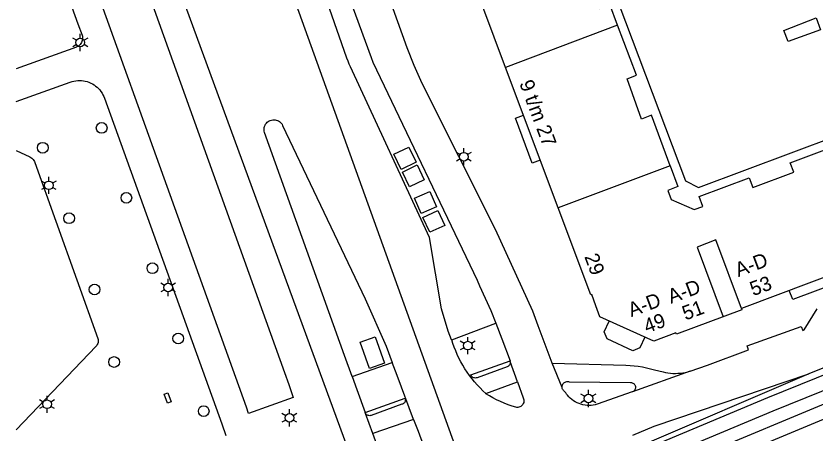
# Model space of a CAD drawing. Extents: x 122462 to 123306, y 485548 to 486417.
# Drawn here: x 122462 to 122545.5, y 485629.9 to 485673.5 of the extents above; entities that cross this region are included whole.
import ezdxf

# ---------------------------------------------------------------- set-up
doc = ezdxf.new("R2010")
doc.units = 0
for name, color, linetype in [('B-WE-IE-MEUBILAIR_WEGMEUBILAIR_VERKEERSBORD-S', 7, 'Continuous'), ('Level 1', 7, 'Continuous'), ('Level 11', 7, 'Continuous'), ('Level 17', 7, 'Continuous'), ('Level 18', 7, 'Continuous'), ('Level 37', 7, 'Continuous'), ('Level 4', 7, 'Continuous'), ('Level 40', 7, 'Continuous'), ('Level 42', 7, 'Continuous'), ('Level 50', 7, 'Continuous'), ('Level 53', 7, 'Continuous'), ('N-WE-AL-T25', 7, 'Continuous')]:
    doc.layers.add(name, color=color, linetype=linetype)

msp = doc.modelspace()

# ---------------------------------------------------------------- linework, layer by layer
at = {"layer": 'Level 1'}
msp.add_line((122518.621, 485653.452), (122513.126, 485668.114), dxfattribs=at)
for points in [[(122513.126, 485668.114), (122509.664, 485677.352), (122509.757, 485677.387), (122508.9, 485679.67), (122511.459, 485685.329), (122518.673, 485688.045)], [(122537.739, 485642.977), (122537.788, 485642.845), (122530.954, 485640.294), (122530.905, 485640.425), (122528.59, 485639.559), (122522.979, 485642.1), (122522.547, 485643.258), (122522.114, 485644.415), (122522.021, 485644.38), (122518.621, 485653.452)], [(122551.729, 485650.887), (122552.64, 485648.559), (122545.066, 485645.722), (122537.739, 485642.977)]]:
    msp.add_lwpolyline(points, dxfattribs=at)
at = {"layer": 'Level 11'}
for points in [[(122516.75, 485658.446), (122515.912, 485658.131), (122514.151, 485662.821), (122514.991, 485663.137)], [(122547.4, 485646.598), (122547.761, 485645.661), (122543.093, 485643.912), (122542.732, 485644.848)], [(122527.659, 485639.983), (122527.151, 485638.861), (122526.391, 485638.571), (122523.731, 485639.811), (122523.431, 485640.541), (122523.941, 485641.666)]]:
    msp.add_lwpolyline(points, dxfattribs=at)
at = {"layer": 'Level 17'}
for p, q in [((122507.502, 485639.707), (122512.117, 485641.428)), ((122497.128, 485635.869), (122501.299, 485637.343)), ((122513.611, 485637.455), (122513.596, 485637.508)), ((122514.37, 485635.337), (122513.611, 485637.455)), ((122519.022, 485634.726), (122517.992, 485637.263)), ((122532.403, 485636.447), (122526.364, 485634.272)), ((122544.761, 485636.151), (122526.932, 485628.524)), ((122511.079, 485634.095), (122514.37, 485635.337)), ((122498.516, 485632.024), (122498.479, 485632.113)), ((122499.266, 485629.949), (122498.516, 485632.024)), ((122503.517, 485631.392), (122499.266, 485629.949))]:
    msp.add_line(p, q, dxfattribs=at)
for points in [[(122462.03, 485714.173), (122476.451, 485674.131), (122490.061, 485636.281), (122490.492, 485635.049), (122490.94, 485633.69), (122486.307, 485632.015), (122486.07, 485632.692), (122462.03, 485699.508)], [(122709.48, 485702.109), (122709.528, 485702.192), (122709.561, 485702.281), (122709.581, 485702.375), (122709.585, 485702.47), (122709.574, 485702.565), (122709.548, 485702.657), (122709.508, 485702.744), (122709.454, 485702.823), (122709.389, 485702.893), (122709.313, 485702.952), (122709.23, 485702.998), (122709.14, 485703.03), (122709.046, 485703.047), (122708.95, 485703.049), (122704.34, 485700.629), (122693.14, 485695.979), (122669.178, 485686.34), (122636.16, 485672.989), (122614.01, 485664.019), (122548.688, 485637.731), (122544.761, 485636.151)], [(122462.03, 485690.569), (122468.491, 485672.661), (122468.93, 485671.467), (122468.958, 485671.359), (122468.974, 485671.248), (122468.977, 485671.136), (122468.968, 485671.025), (122468.947, 485670.915), (122468.914, 485670.808), (122468.869, 485670.706), (122468.813, 485670.609), (122468.738, 485670.509), (122468.65, 485670.418), (122468.552, 485670.339), (122468.445, 485670.273), (122468.331, 485670.221), (122462.03, 485667.962)], [(122517.992, 485637.263), (122516.536, 485641.148), (122515.954, 485642.7), (122512.091, 485651.221), (122504.421, 485666.431), (122503.571, 485668.291), (122502.841, 485670.151), (122499.95, 485678.332), (122499.8, 485678.557), (122498.464, 485682.442), (122499.229, 485682.714), (122498.884, 485683.664)], [(122495.211, 485679.78), (122499.089, 485669.13), (122499.277, 485668.661), (122510.161, 485645.921), (122510.391, 485645.341), (122511.588, 485642.745), (122512.117, 485641.428)], [(122507.502, 485639.707), (122507.471, 485639.695), (122507.147, 485640.602), (122506.431, 485642.931), (122505.201, 485650.381), (122496.945, 485668.155), (122496.812, 485668.457), (122496.687, 485668.763), (122496.573, 485669.072), (122493.473, 485677.956)], [(122462.03, 485664.538), (122467.687, 485666.578), (122467.877, 485666.639), (122468.071, 485666.686), (122468.268, 485666.72), (122468.466, 485666.739), (122468.666, 485666.744), (122468.865, 485666.735), (122469.064, 485666.712), (122469.26, 485666.674), (122469.453, 485666.623), (122469.643, 485666.558), (122469.827, 485666.479), (122470.005, 485666.388), (122470.175, 485666.284), (122470.339, 485666.168), (122470.493, 485666.041), (122470.638, 485665.903), (122470.773, 485665.755), (122470.896, 485665.598), (122471.009, 485665.433), (122471.109, 485665.259), (122471.197, 485665.08), (122471.271, 485664.894), (122483.504, 485630.951), (122483.947, 485629.713)], [(122497.128, 485635.869), (122496.31, 485638.062), (122487.961, 485661.336), (122487.932, 485661.46), (122487.918, 485661.587), (122487.92, 485661.714), (122487.939, 485661.84), (122487.972, 485661.963), (122488.021, 485662.081), (122488.084, 485662.191), (122488.161, 485662.293), (122488.249, 485662.385), (122488.349, 485662.465), (122488.457, 485662.531), (122488.573, 485662.584), (122488.695, 485662.622), (122488.82, 485662.644), (122488.947, 485662.651), (122489.074, 485662.642), (122489.199, 485662.617), (122489.32, 485662.576), (122489.435, 485662.521), (122489.542, 485662.452), (122489.639, 485662.37), (122489.726, 485662.276), (122489.8, 485662.173), (122489.861, 485662.061), (122498.481, 485643.971), (122500.667, 485639.037), (122501.299, 485637.343)], [(122462.03, 485659.461), (122463.485, 485658.772), (122463.584, 485658.719), (122463.676, 485658.655), (122463.76, 485658.581), (122463.836, 485658.498), (122463.901, 485658.406), (122463.956, 485658.309), (122463.999, 485658.205), (122470.564, 485639.851), (122470.594, 485639.744), (122470.609, 485639.635), (122470.609, 485639.524), (122470.593, 485639.414), (122470.563, 485639.307), (122470.518, 485639.206), (122470.459, 485639.112), (122470.388, 485639.027), (122462.03, 485630.319)], [(122532.403, 485636.447), (122534.195, 485637.057), (122538.49, 485638.654), (122538.338, 485639.078), (122543.984, 485641.106), (122544.136, 485640.682), (122544.301, 485640.741), (122545.656, 485642.934)], [(122512.117, 485641.428), (122512.727, 485639.812), (122513.596, 485637.508)], [(122498.919, 485636.72), (122497.951, 485639.458), (122499.521, 485640.013), (122500.489, 485637.275), (122498.919, 485636.72)], [(122511.079, 485634.095), (122510.768, 485634.385), (122510.466, 485634.685), (122510.175, 485634.995), (122509.895, 485635.315), (122509.626, 485635.645), (122509.369, 485635.983), (122509.123, 485636.331), (122508.889, 485636.686), (122508.668, 485637.049), (122508.459, 485637.42), (122508.263, 485637.797), (122508.08, 485638.181), (122507.917, 485638.555), (122507.766, 485638.935), (122507.628, 485639.319), (122507.502, 485639.707)], [(122503.517, 485631.392), (122501.807, 485635.98), (122501.299, 485637.343)], [(122513.611, 485637.455), (122513.622, 485637.376), (122513.619, 485637.296), (122513.603, 485637.218), (122513.575, 485637.144), (122513.534, 485637.075), (122513.483, 485637.014), (122513.422, 485636.963), (122513.353, 485636.922), (122513.279, 485636.893), (122510.146, 485635.748), (122510.06, 485635.727), (122509.971, 485635.72), (122509.883, 485635.729), (122509.798, 485635.753), (122509.717, 485635.792), (122509.645, 485635.843), (122509.582, 485635.906), (122509.532, 485635.979), (122509.494, 485636.059), (122513.596, 485637.508)], [(122517.992, 485637.263), (122525.692, 485637.066), (122526.122, 485637.039), (122526.551, 485636.997), (122526.978, 485636.941), (122527.404, 485636.871), (122527.826, 485636.786), (122528.246, 485636.688), (122528.662, 485636.575), (122529.557, 485636.368), (122529.812, 485636.308), (122530.071, 485636.262), (122530.331, 485636.228), (122530.592, 485636.209), (122530.854, 485636.202), (122531.117, 485636.21), (122531.378, 485636.23), (122531.638, 485636.265), (122531.896, 485636.312), (122532.151, 485636.373), (122532.403, 485636.447)], [(122497.128, 485635.869), (122497.617, 485634.51), (122498.479, 485632.113)], [(122526.406, 485629.777), (122528.631, 485630.711), (122544.761, 485636.151)], [(122514.37, 485635.337), (122514.974, 485633.651), (122515.012, 485633.556), (122515.035, 485633.456), (122515.043, 485633.354), (122515.037, 485633.251), (122515.015, 485633.151), (122514.978, 485633.055), (122514.928, 485632.966), (122514.865, 485632.885), (122514.791, 485632.814), (122514.707, 485632.754), (122514.616, 485632.708), (122514.518, 485632.676), (122514.417, 485632.659), (122514.315, 485632.656), (122514.213, 485632.669), (122513.799, 485632.798), (122513.39, 485632.941), (122512.986, 485633.098), (122512.587, 485633.269), (122512.195, 485633.454), (122511.809, 485633.652), (122511.431, 485633.863), (122511.06, 485634.088), (122511.079, 485634.095)], [(122519.022, 485634.726), (122519.018, 485634.813), (122519.027, 485634.9), (122519.05, 485634.984), (122519.086, 485635.064), (122519.133, 485635.137), (122519.192, 485635.202), (122519.26, 485635.257), (122519.335, 485635.301), (122519.417, 485635.332), (122519.502, 485635.35), (122519.59, 485635.355), (122519.677, 485635.346), (122519.761, 485635.324), (122526.171, 485635.258), (122526.259, 485635.251), (122526.344, 485635.228), (122526.424, 485635.191), (122526.497, 485635.142), (122526.56, 485635.08), (122526.611, 485635.008), (122526.65, 485634.929), (122526.674, 485634.845), (122526.683, 485634.757), (122526.678, 485634.669), (122526.657, 485634.583), (122526.622, 485634.503), (122526.573, 485634.429), (122526.513, 485634.365), (122526.442, 485634.312), (122526.364, 485634.272)], [(122526.364, 485634.272), (122526.323, 485634.263), (122522.692, 485632.99), (122522.484, 485632.935), (122522.273, 485632.896), (122522.059, 485632.872), (122521.845, 485632.864), (122521.63, 485632.872), (122521.417, 485632.895), (122521.205, 485632.934), (122520.997, 485632.989), (122520.794, 485633.058), (122520.596, 485633.142), (122520.405, 485633.241), (122520.222, 485633.353), (122520.048, 485633.479), (122519.883, 485633.616), (122519.729, 485633.766), (122519.586, 485633.926), (122519.493, 485634.045), (122519.406, 485634.169), (122519.325, 485634.297), (122519.247, 485634.344), (122519.178, 485634.404), (122519.12, 485634.474), (122519.073, 485634.552), (122519.041, 485634.637), (122519.022, 485634.726)], [(122498.479, 485632.113), (122502.637, 485633.603), (122502.66, 485633.526), (122502.669, 485633.446), (122502.663, 485633.365), (122502.645, 485633.287), (122502.613, 485633.213), (122502.568, 485633.145), (122502.513, 485633.087), (122502.448, 485633.039), (122502.376, 485633.002), (122502.299, 485632.979), (122499.11, 485631.825), (122499.029, 485631.8), (122498.944, 485631.791), (122498.859, 485631.796), (122498.776, 485631.815), (122498.698, 485631.849), (122498.628, 485631.897), (122498.566, 485631.955), (122498.516, 485632.024)], [(122503.517, 485631.392), (122503.986, 485630.163), (122505.038, 485627.323)], [(122499.868, 485628.312), (122499.266, 485629.949)]]:
    msp.add_lwpolyline(points, dxfattribs=at)
at = {"layer": 'Level 18'}
for points in [[(122536.802, 485548.322), (122486.244, 485688.656), (122463.104, 485752.601), (122462.03, 485755.597)], [(122462.03, 485722.381), (122475.9, 485684.915), (122504.434, 485607.215), (122525.107, 485548.322)]]:
    msp.add_lwpolyline(points, dxfattribs=at)
at = {"layer": 'Level 37'}
for points in [[(122831.695, 485753.286), (122749.349, 485719.414), (122746.888, 485718.394), (122744.433, 485717.362), (122741.982, 485716.318), (122739.537, 485715.262), (122737.097, 485714.193), (122734.663, 485713.112), (122732.234, 485712.019), (122729.811, 485710.913), (122727.393, 485709.796), (122725.051, 485708.714), (122722.702, 485707.646), (122720.348, 485706.592), (122717.987, 485705.55), (122715.621, 485704.523), (122713.249, 485703.509), (122710.871, 485702.509), (122708.487, 485701.522), (122706.098, 485700.549), (122540.465, 485633.647), (122497.591, 485615.701), (122462.03, 485601.437)], [(122832.259, 485751.918), (122749.912, 485718.045), (122747.458, 485717.028), (122745.009, 485715.999), (122742.566, 485714.958), (122740.128, 485713.905), (122737.695, 485712.839), (122735.267, 485711.761), (122732.845, 485710.671), (122730.428, 485709.568), (122728.017, 485708.454), (122725.667, 485707.369), (122723.311, 485706.297), (122720.949, 485705.239), (122718.581, 485704.195), (122716.207, 485703.164), (122713.827, 485702.146), (122711.441, 485701.143), (122709.049, 485700.153), (122706.652, 485699.177), (122541.028, 485632.278), (122498.152, 485614.332), (122462.03, 485599.841)], [(122462.03, 485598.45), (122499.057, 485613.321), (122548.623, 485633.976), (122706.621, 485697.803), (122708.996, 485698.77), (122711.365, 485699.751), (122713.729, 485700.746), (122716.087, 485701.753), (122718.44, 485702.774), (122720.787, 485703.808), (122723.127, 485704.856), (122725.462, 485705.916), (122727.791, 485706.99), (122730.21, 485708.107), (122732.634, 485709.211), (122735.064, 485710.304), (122737.499, 485711.384), (122739.94, 485712.452), (122742.386, 485713.508), (122744.837, 485714.552), (122747.294, 485715.584), (122749.755, 485716.603), (122832.9, 485750.796)], [(122833.463, 485749.428), (122750.317, 485715.234), (122747.862, 485714.217), (122745.413, 485713.189), (122742.969, 485712.148), (122740.53, 485711.095), (122738.096, 485710.029), (122735.667, 485708.952), (122733.244, 485707.863), (122730.827, 485706.761), (122728.414, 485705.648), (122726.078, 485704.571), (122723.735, 485703.506), (122721.387, 485702.455), (122719.033, 485701.418), (122716.672, 485700.394), (122714.306, 485699.383), (122711.935, 485698.385), (122709.557, 485697.401), (122707.175, 485696.431), (122549.185, 485632.607), (122499.617, 485611.951), (122462.03, 485596.856)]]:
    msp.add_lwpolyline(points, dxfattribs=at)
at = {"layer": 'Level 4'}
for p, q in [((122524.809, 485672.502), (122513.126, 485668.114)), ((122530.306, 485657.84), (122518.621, 485653.452))]:
    msp.add_line(p, q, dxfattribs=at)
for points in [[(122524.809, 485672.502), (122523.991, 485674.651), (122522.931, 485674.221), (122522.571, 485675.171), (122523.671, 485677.571), (122524.704, 485677.919)], [(122530.306, 485657.84), (122528.361, 485663.121), (122527.321, 485662.711), (122525.811, 485666.901), (122526.791, 485667.291), (122524.809, 485672.502)], [(122530.306, 485657.84), (122531.101, 485655.681), (122530.061, 485655.271), (122530.391, 485654.321), (122532.801, 485653.281), (122533.721, 485653.611), (122533.341, 485654.641), (122538.551, 485656.611), (122538.933, 485655.572), (122543.221, 485657.181), (122542.841, 485658.171), (122548.101, 485660.151)]]:
    msp.add_lwpolyline(points, dxfattribs=at)
at = {"layer": 'Level 40'}
msp.add_lwpolyline([(122477.837, 485633.09), (122477.505, 485634.033), (122477.883, 485634.166), (122478.215, 485633.223), (122477.837, 485633.09)], dxfattribs=at)
at = {"layer": 'Level 42'}
for points in [[(122502.212, 485657.472), (122501.472, 485659.046), (122503.046, 485659.786), (122503.786, 485658.212), (122502.212, 485657.472)], [(122503.089, 485655.666), (122502.356, 485657.2), (122503.89, 485657.933), (122504.623, 485656.399), (122503.089, 485655.666)], [(122504.331, 485652.868), (122503.623, 485654.469), (122505.224, 485655.177), (122505.932, 485653.576), (122504.331, 485652.868)], [(122505.214, 485650.918), (122504.498, 485652.475), (122506.055, 485653.191), (122506.771, 485651.634), (122505.214, 485650.918)]]:
    msp.add_lwpolyline(points, dxfattribs=at)
at = {"layer": 'Level 50'}
for p, q in [((122468.74, 485671.167), (122468.74, 485671.617)), ((122468.35, 485670.942), (122467.96, 485671.167)), ((122469.519, 485671.167), (122469.129, 485670.942)), ((122468.35, 485670.492), (122467.96, 485670.267)), ((122468.74, 485669.817), (122468.74, 485670.267)), ((122469.519, 485670.267), (122469.129, 485670.492)), ((122508.77, 485659.249), (122508.77, 485659.699)), ((122508.38, 485659.024), (122507.99, 485659.249)), ((122509.549, 485659.249), (122509.159, 485659.024)), ((122508.38, 485658.574), (122507.99, 485658.349)), ((122508.77, 485657.899), (122508.77, 485658.349)), ((122509.549, 485658.349), (122509.159, 485658.574)), ((122465.456, 485656.263), (122465.456, 485656.713)), ((122465.066, 485656.038), (122464.676, 485656.263)), ((122465.066, 485655.588), (122464.676, 485655.363)), ((122466.235, 485656.263), (122465.845, 485656.038)), ((122466.235, 485655.363), (122465.845, 485655.588)), ((122465.456, 485654.913), (122465.456, 485655.363)), ((122477.52, 485645.374), (122477.13, 485645.599)), ((122477.91, 485645.599), (122477.91, 485646.049)), ((122478.689, 485645.599), (122478.299, 485645.374)), ((122477.52, 485644.924), (122477.13, 485644.699)), ((122477.91, 485644.249), (122477.91, 485644.699)), ((122478.689, 485644.699), (122478.299, 485644.924)), ((122509.181, 485639.546), (122509.181, 485639.996)), ((122508.791, 485639.321), (122508.401, 485639.546)), ((122508.791, 485638.871), (122508.401, 485638.646)), ((122509.96, 485639.546), (122509.57, 485639.321)), ((122509.96, 485638.646), (122509.57, 485638.871)), ((122509.181, 485638.196), (122509.181, 485638.646)), ((122465.27, 485633.429), (122465.27, 485633.879)), ((122521.38, 485633.813), (122520.99, 485634.038)), ((122521.77, 485634.038), (122521.77, 485634.488)), ((122522.549, 485634.038), (122522.159, 485633.813)), ((122464.88, 485633.204), (122464.49, 485633.429)), ((122466.049, 485633.429), (122465.659, 485633.204)), ((122521.38, 485633.363), (122520.99, 485633.138)), ((122521.77, 485632.688), (122521.77, 485633.138)), ((122522.549, 485633.138), (122522.159, 485633.363)), ((122464.88, 485632.754), (122464.49, 485632.529)), ((122465.27, 485632.079), (122465.27, 485632.529)), ((122466.049, 485632.529), (122465.659, 485632.754)), ((122490.569, 485632.017), (122490.569, 485632.467)), ((122490.179, 485631.792), (122489.789, 485632.017)), ((122490.179, 485631.342), (122489.789, 485631.117)), ((122491.348, 485632.017), (122490.958, 485631.792)), ((122491.348, 485631.117), (122490.958, 485631.342)), ((122490.569, 485630.667), (122490.569, 485631.117))]:
    msp.add_line(p, q, dxfattribs=at)
for centre in [(122468.74, 485670.717), (122508.77, 485658.799), (122465.456, 485655.813), (122477.91, 485645.149), (122509.181, 485639.096), (122521.77, 485633.588), (122465.27, 485632.979), (122490.569, 485631.567)]:
    msp.add_circle(centre, 0.45, dxfattribs=at)
at = {"layer": 'Level 53'}
for centre in [(122470.97, 485661.799), (122464.82, 485659.734), (122473.55, 485654.509), (122467.57, 485652.379), (122476.27, 485647.169), (122470.23, 485644.949), (122478.96, 485639.839), (122472.27, 485637.389), (122481.62, 485632.269)]:
    msp.add_circle(centre, 0.56, dxfattribs=at)
at = {"layer": 'N-WE-AL-T25'}
for points in [[(122540.79, 485678.573), (122540.72, 485678.547), (122540.861, 485678.171), (122538.711, 485677.351), (122537.451, 485680.611), (122525.551, 485676.121), (122524.931, 485674.691), (122531.891, 485656.271), (122533.261, 485655.591), (122547.777, 485661.013)], [(122542.611, 485670.801), (122542.161, 485671.971), (122545.551, 485673.271), (122545.981, 485672.021), (122542.611, 485670.801)], [(122537.739, 485642.977), (122535.075, 485650.115), (122533.107, 485649.381), (122535.821, 485642.111)]]:
    msp.add_lwpolyline(points, dxfattribs=at)

# ---------------------------------------------------------------- texts
at = {"layer": 'B-WE-IE-MEUBILAIR_WEGMEUBILAIR_VERKEERSBORD-S'}
for s, rotation, p in [('9 t/m 27', 290.58437, (122514.538, 485666.471)), ('29', 290.58907, (122521.33, 485648.384)), ('A-D', 20.51766, (122537.414, 485646.237)), ('53', 20.51766, (122538.966, 485644.244)), ('A-D', 20.46963, (122530.386, 485643.455)), ('A-D', 20.47459, (122526.244, 485642.058)), ('51', 20.46963, (122531.899, 485641.714)), ('49', 20.47459, (122527.883, 485640.364))]:
    msp.add_text(s, height=1.5, rotation=rotation, dxfattribs=at).set_placement(p)

doc.saveas('drawing.dxf')
